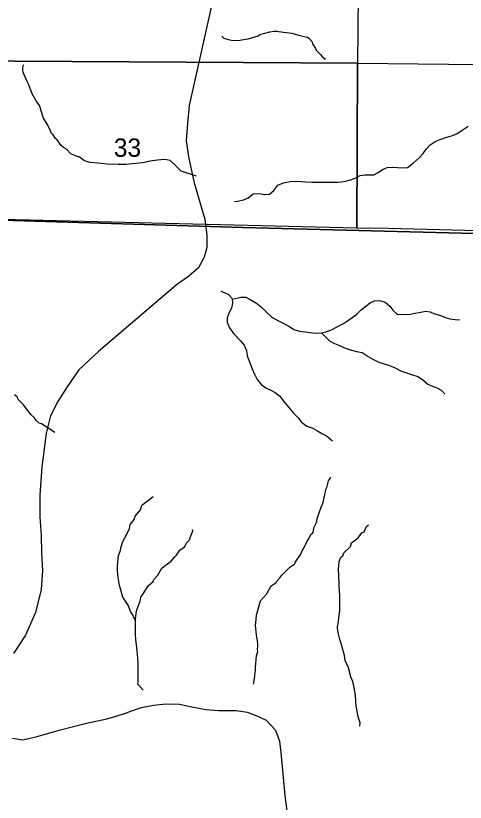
# Model space of a CAD drawing. Extents: x -10 to 158, y 8 to 33.
# Drawn here: x -7.489 to -6.464, y 17.013 to 18.808 of the extents above; entities that cross this region are included whole.
import ezdxf

# ---------------------------------------------------------------- set-up
doc = ezdxf.new("R2010")
doc.units = 0
for name, color, linetype in [('GM_X_Corporation', 7, 'Continuous'), ('GM_X_Minor_River', 7, 'Continuous'), ('GM_X_Rail_Line', 7, 'Continuous'), ('GM_X_Section_Text', 7, 'Continuous')]:
    doc.layers.add(name, color=color, linetype=linetype)

msp = doc.modelspace()

# ---------------------------------------------------------------- linework, layer by layer
at = {"layer": 'GM_X_Corporation'}
for points in [[(-9.7914, 22.7162), (-9.7914, 18.392), (-9.6242, 18.3881), (-9.0027, 18.3743), (-8.9838, 18.3739), (-8.93, 18.3728), (-7.7325, 18.3437), (-7.5205, 18.3416), (-6.9708, 18.3249), (-6.1191, 18.3027), (-6.0053, 18.2999), (-5.6789, 18.2975), (-5.6625, 19.6663)], [(-5.6625, 19.6663), (-5.6789, 18.2975), (-6.0053, 18.2999), (-6.1191, 18.3027), (-6.9708, 18.3249), (-7.5205, 18.3416), (-7.7325, 18.3437), (-8.93, 18.3728), (-8.9838, 18.3739), (-9.0027, 18.3743), (-9.6242, 18.3881), (-9.6444, 17.5212), (-9.6604, 16.9971), (-9.6851, 16.2018), (-9.6914, 16.0183), (-3.6338, 16.0183), (-3.6311, 16.2195), (-3.6167, 17.6595), (-3.6057, 18.5118), (-3.613, 18.695), (-3.6159, 19.0246)]]:
    msp.add_lwpolyline(points, dxfattribs=at)
for points in [[(-7.7305, 19.7203), (-6.6993, 19.7075), (-6.7094, 18.6997), (-7.753, 18.706)], [(-7.753, 18.706), (-6.7094, 18.6997), (-6.7106, 18.3234), (-7.6461, 18.3457), (-7.7617, 18.3482)], [(-6.7094, 18.6997), (-5.6732, 18.6881), (-5.6766, 18.2989), (-6.1442, 18.3097), (-6.6386, 18.3222), (-6.7106, 18.3234)]]:
    msp.add_lwpolyline(points, close=True, dxfattribs=at)
at = {"layer": 'GM_X_Minor_River'}
for points in [[(-7.0193, 18.7617), (-7.0145, 18.7567), (-7.0069, 18.7542), (-6.9939, 18.7517), (-6.9768, 18.7524), (-6.9742, 18.7532), (-6.9587, 18.7549), (-6.936, 18.7621), (-6.9323, 18.7652), (-6.9092, 18.7713), (-6.8997, 18.773), (-6.8925, 18.7727), (-6.8899, 18.772), (-6.872, 18.7696), (-6.8594, 18.7683), (-6.8411, 18.7632), (-6.8274, 18.7597), (-6.8232, 18.759), (-6.8201, 18.7571), (-6.8128, 18.7481), (-6.8119, 18.744), (-6.8049, 18.733), (-6.8041, 18.7293), (-6.7991, 18.7248), (-6.794, 18.7195), (-6.7906, 18.7158), (-6.7844, 18.7106), (-6.7832, 18.7079)], [(-7.0771, 18.4419), (-7.1117, 18.4535), (-7.123, 18.4647), (-7.1365, 18.4774), (-7.1452, 18.4788), (-7.1509, 18.4799), (-7.1661, 18.4785), (-7.1827, 18.4759), (-7.199, 18.4726), (-7.238, 18.4686), (-7.2555, 18.4683), (-7.281, 18.4694), (-7.2943, 18.4704), (-7.3019, 18.4714), (-7.319, 18.4734), (-7.3281, 18.4752), (-7.3343, 18.4781), (-7.3439, 18.4855), (-7.3527, 18.4884), (-7.3637, 18.4932), (-7.373, 18.5033), (-7.3799, 18.507), (-7.3857, 18.5122), (-7.395, 18.5246), (-7.3985, 18.5276), (-7.404, 18.5363), (-7.4074, 18.5396), (-7.4134, 18.5536), (-7.4177, 18.5604), (-7.4259, 18.5739), (-7.4347, 18.603), (-7.4425, 18.6139), (-7.4515, 18.6301), (-7.4595, 18.6501), (-7.4634, 18.6581), (-7.4662, 18.6645), (-7.469, 18.6724), (-7.4705, 18.675), (-7.4721, 18.6792), (-7.4729, 18.6834), (-7.4726, 18.6876), (-7.472, 18.6933), (-7.4709, 18.6967)], [(-6.9901, 18.3837), (-6.9821, 18.3851), (-6.9692, 18.3876), (-6.9597, 18.3913), (-6.9478, 18.4015), (-6.933, 18.4024), (-6.9209, 18.4), (-6.9102, 18.4011), (-6.9003, 18.4093), (-6.8914, 18.421), (-6.878, 18.4269), (-6.8628, 18.4294), (-6.8454, 18.4304), (-6.8283, 18.429), (-6.8131, 18.4285), (-6.7975, 18.4283), (-6.7801, 18.4285), (-6.7554, 18.4282), (-6.7459, 18.4289), (-6.7364, 18.4307), (-6.7234, 18.4343), (-6.7132, 18.4377), (-6.7036, 18.4436), (-6.6929, 18.445), (-6.6724, 18.4448), (-6.6625, 18.4504), (-6.6526, 18.4571), (-6.6415, 18.4616), (-6.6297, 18.4626), (-6.6184, 18.4617), (-6.6058, 18.4608), (-6.5956, 18.4618), (-6.5826, 18.4716), (-6.5691, 18.4836), (-6.5599, 18.4937), (-6.5526, 18.5035), (-6.5434, 18.5133), (-6.5323, 18.5207), (-6.5212, 18.5259), (-6.5079, 18.53), (-6.4949, 18.5336), (-6.4827, 18.5384), (-6.4686, 18.5482), (-6.4571, 18.5556)], [(-7.0214, 18.1804), (-7.0146, 18.1761), (-7.0045, 18.1727), (-6.9953, 18.1629), (-6.9949, 18.1522), (-6.9972, 18.1409), (-7.0021, 18.1308), (-7.0067, 18.1185), (-7.0067, 18.1078), (-7.0014, 18.0959), (-6.9913, 18.0818), (-6.9763, 18.0661), (-6.9679, 18.0563), (-6.9626, 18.0443), (-6.9608, 18.0317), (-6.9577, 18.0217), (-6.95, 18.0025), (-6.9444, 17.9897), (-6.9387, 17.9777), (-6.9281, 17.966), (-6.9185, 17.9592), (-6.9088, 17.9543), (-6.8972, 17.9485), (-6.8872, 17.9406), (-6.8774, 17.9277), (-6.8672, 17.9148), (-6.8551, 17.9014), (-6.8445, 17.8908), (-6.8369, 17.8806), (-6.825, 17.8711), (-6.8115, 17.8668), (-6.8007, 17.8607), (-6.791, 17.8543), (-6.7798, 17.8497), (-6.7702, 17.8407), (-6.7662, 17.8379)], [(-6.9946, 18.1613), (-6.9754, 18.166), (-6.964, 18.1656), (-6.954, 18.1603), (-6.9402, 18.1518), (-6.9287, 18.1427), (-6.9174, 18.1313), (-6.9052, 18.1198), (-6.891, 18.1125), (-6.8776, 18.1059), (-6.8649, 18.099), (-6.8545, 18.0922), (-6.8417, 18.0883), (-6.8293, 18.0867), (-6.8175, 18.0852), (-6.8043, 18.0839), (-6.7917, 18.0846), (-6.7787, 18.0876), (-6.766, 18.0925), (-6.7524, 18.1), (-6.7416, 18.1057), (-6.7319, 18.1118), (-6.7221, 18.1183), (-6.712, 18.1263), (-6.701, 18.1365), (-6.6904, 18.1453), (-6.6806, 18.1525), (-6.6706, 18.1571), (-6.6592, 18.1582), (-6.646, 18.1543), (-6.636, 18.1456), (-6.6292, 18.1359), (-6.6188, 18.1272), (-6.6052, 18.1259), (-6.5884, 18.1272), (-6.5785, 18.1292), (-6.5689, 18.1311), (-6.5544, 18.1336), (-6.5438, 18.1321), (-6.5337, 18.128), (-6.5224, 18.1249), (-6.5085, 18.1195), (-6.4988, 18.1165), (-6.4866, 18.1149), (-6.4757, 18.1141)], [(-6.7917, 18.0846), (-6.773, 18.0665), (-6.7618, 18.06), (-6.7506, 18.0551), (-6.7352, 18.0488), (-6.7228, 18.045), (-6.7115, 18.0415), (-6.6991, 18.0392), (-6.6849, 18.0307), (-6.6741, 18.0246), (-6.6611, 18.0177), (-6.6505, 18.0143), (-6.6385, 18.0104), (-6.6254, 18.0054), (-6.6093, 17.9972), (-6.5864, 17.9892), (-6.5721, 17.9849), (-6.5614, 17.9781), (-6.5492, 17.9674), (-6.5384, 17.9624), (-6.5286, 17.9587), (-6.5189, 17.9534), (-6.5105, 17.9451)], [(-7.3998, 17.8572), (-7.4305, 17.877), (-7.4355, 17.8784), (-7.4428, 17.884), (-7.446, 17.8908), (-7.4541, 17.8971), (-7.4712, 17.9204), (-7.4835, 17.932), (-7.4859, 17.938), (-7.492, 17.9429)], [(-6.9469, 17.2825), (-6.9438, 17.3002), (-6.9439, 17.3051), (-6.9421, 17.3142), (-6.9423, 17.3218), (-6.9401, 17.3477), (-6.9372, 17.3573), (-6.9373, 17.3618), (-6.937, 17.3691), (-6.9371, 17.3732), (-6.9376, 17.382), (-6.9393, 17.3895), (-6.9398, 17.3956), (-6.942, 17.4165), (-6.9407, 17.4302), (-6.9401, 17.4405), (-6.9304, 17.4725), (-6.9171, 17.4883), (-6.9067, 17.5067), (-6.8947, 17.5145), (-6.8933, 17.5176), (-6.8869, 17.5253), (-6.8817, 17.5311), (-6.8638, 17.5496), (-6.8526, 17.557), (-6.8515, 17.5604), (-6.8459, 17.5693), (-6.8433, 17.5723), (-6.8396, 17.5781), (-6.8349, 17.5884), (-6.8319, 17.593), (-6.8253, 17.6072), (-6.8213, 17.6133), (-6.815, 17.6248), (-6.8116, 17.6279), (-6.8102, 17.6329), (-6.8092, 17.6394), (-6.8026, 17.6513), (-6.8016, 17.6596), (-6.7954, 17.678), (-6.7929, 17.6841), (-6.7889, 17.696), (-6.7871, 17.7002), (-6.7854, 17.7104), (-6.7839, 17.7146), (-6.7815, 17.7268), (-6.7796, 17.7318), (-6.7753, 17.7467), (-6.7716, 17.7521), (-6.7713, 17.7548)], [(-7.2163, 17.4258), (-7.2167, 17.4285), (-7.2171, 17.4319), (-7.2202, 17.436), (-7.221, 17.4394), (-7.2265, 17.447), (-7.2328, 17.4628), (-7.2371, 17.4696), (-7.2445, 17.4809), (-7.2498, 17.5006), (-7.2526, 17.5081), (-7.2564, 17.5305), (-7.257, 17.5434), (-7.2568, 17.5521), (-7.2545, 17.5765), (-7.2498, 17.5876), (-7.2495, 17.594), (-7.2445, 17.6082), (-7.2356, 17.6247), (-7.2294, 17.6377), (-7.228, 17.6472), (-7.2188, 17.6588), (-7.217, 17.666), (-7.2084, 17.6756), (-7.2047, 17.6803), (-7.2018, 17.6909), (-7.1865, 17.7022), (-7.1756, 17.7107)], [(-6.7038, 17.1871), (-6.7031, 17.1944), (-6.7064, 17.2039), (-6.7084, 17.2119), (-6.7105, 17.2217), (-6.7118, 17.2286), (-6.7122, 17.2327), (-6.7132, 17.2434), (-6.7136, 17.2479), (-6.715, 17.262), (-6.7166, 17.2695), (-6.7171, 17.2748), (-6.72, 17.2889), (-6.7244, 17.2991), (-6.7297, 17.3199), (-6.7375, 17.3365), (-6.7389, 17.3479), (-6.7466, 17.3755), (-6.7494, 17.3846), (-6.753, 17.397), (-6.7548, 17.4107), (-6.7548, 17.4134), (-6.7545, 17.4175), (-6.7538, 17.4206), (-6.7501, 17.4514), (-6.7496, 17.4849), (-6.7511, 17.5054), (-6.7519, 17.532), (-6.7525, 17.5437), (-6.7523, 17.5548), (-6.7516, 17.5593), (-6.7509, 17.5628), (-6.7473, 17.5723), (-6.7432, 17.5758), (-6.7406, 17.5823), (-6.7257, 17.597), (-6.7232, 17.6054), (-6.7082, 17.6167), (-6.6993, 17.6282), (-6.694, 17.6302), (-6.6889, 17.6424), (-6.6844, 17.6459)], [(-7.1981, 17.2692), (-7.2104, 17.2827), (-7.2101, 17.2884), (-7.2098, 17.2933), (-7.21, 17.3024), (-7.2098, 17.3146), (-7.2096, 17.323), (-7.2097, 17.3305), (-7.2112, 17.351), (-7.2124, 17.3586), (-7.2152, 17.3852), (-7.2157, 17.3962), (-7.2163, 17.4312), (-7.214, 17.4502), (-7.2104, 17.4586), (-7.2053, 17.4724), (-7.2035, 17.4811), (-7.1987, 17.4888), (-7.1862, 17.5076), (-7.1753, 17.5166), (-7.1739, 17.5219), (-7.1649, 17.5312), (-7.1561, 17.5473), (-7.1486, 17.5538), (-7.1347, 17.5632), (-7.1265, 17.5732), (-7.1221, 17.5767), (-7.1147, 17.5886), (-7.1042, 17.596), (-7.0986, 17.6056), (-7.0923, 17.6125), (-7.0912, 17.6171), (-7.0865, 17.6285), (-7.0854, 17.6324), (-7.0859, 17.6358)]]:
    msp.add_lwpolyline(points, dxfattribs=at)
at = {"layer": 'GM_X_Rail_Line'}
for points in [[(-7.0378, 18.8518), (-7.0932, 18.6029), (-7.0976, 18.5623), (-7.1006, 18.5224), (-7.0939, 18.4825), (-7.0821, 18.4264), (-7.0575, 18.344), (-7.0529, 18.3067), (-7.0531, 18.2788), (-7.0592, 18.2574), (-7.0725, 18.233), (-7.0939, 18.214), (-7.1235, 18.1931), (-7.3006, 18.0416), (-7.3449, 18.0003), (-7.3722, 17.9611), (-7.3928, 17.9279), (-7.4098, 17.8947), (-7.4201, 17.8555), (-7.4297, 17.7787), (-7.4342, 17.7137), (-7.4342, 17.6642), (-7.4312, 17.6221), (-7.4305, 17.5823), (-7.4281, 17.5418), (-7.4308, 17.4985), (-7.4443, 17.4462), (-7.4672, 17.3944), (-7.4943, 17.3529)], [(-7.4966, 17.1596), (-7.4729, 17.1553), (-7.4399, 17.1629), (-7.3899, 17.1779), (-7.328, 17.1935), (-7.2816, 17.2034), (-7.258, 17.2106), (-7.2364, 17.2172), (-7.2225, 17.2228), (-7.2025, 17.2292), (-7.1752, 17.2351), (-7.1464, 17.2381), (-7.1154, 17.2373), (-7.091, 17.2314), (-7.0556, 17.2248), (-7.0268, 17.2225), (-7.0032, 17.2225), (-6.9855, 17.2225), (-6.9615, 17.2188), (-6.9394, 17.2107), (-6.9178, 17.2007), (-6.8967, 17.1774), (-6.8877, 17.1523), (-6.8845, 17.1267), (-6.8756, 17.029), (-6.8583, 16.9001)]]:
    msp.add_lwpolyline(points, dxfattribs=at)

# ---------------------------------------------------------------- texts
at = {"layer": 'GM_X_Section_Text'}
msp.add_text('33', height=0.04186, rotation=0, dxfattribs=at).set_placement((-7.2654, 18.4861))

doc.saveas('drawing.dxf')
